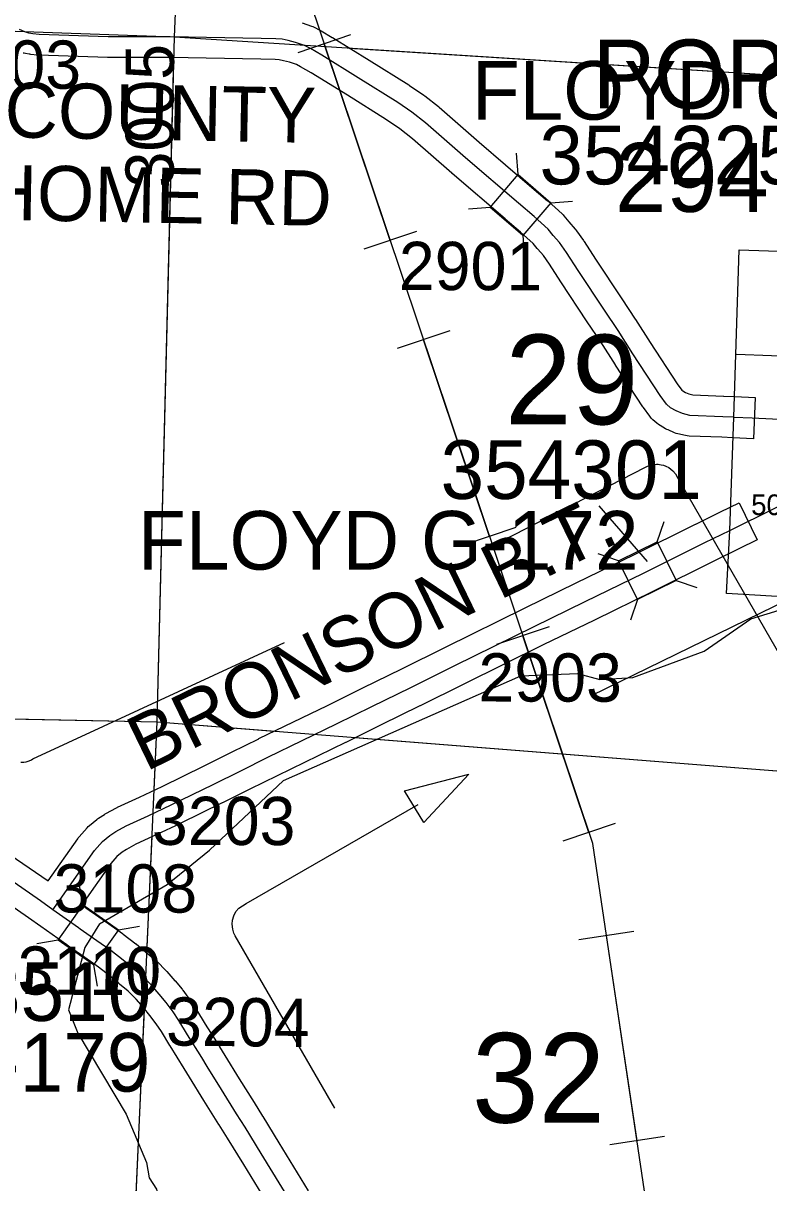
# Model space of a CAD drawing. Extents: x -157.2 to -99.3, y 12.2 to 46.2.
# Drawn here: x -139.945 to -138.863, y 29.328 to 31.01 of the extents above; entities that cross this region are included whole.
import ezdxf

# ---------------------------------------------------------------- set-up
doc = ezdxf.new("R2010")
doc.units = 0
for name, color, linetype in [('tdCoCityStreetMajor', 7, 'Continuous'), ('tdCoCityStreetMinor', 7, 'Continuous'), ('tdCoCorpBndry', 7, 'Continuous'), ('tdCoCorpPopTxt', 7, 'Continuous'), ('tdCoDirctArrow', 7, 'Continuous'), ('tdCoHydroRiver', 7, 'Continuous'), ('tdCoPipe', 7, 'Continuous'), ('tdCoSecRdNmbr', 7, 'Continuous'), ('tdCoSecRdTxt', 7, 'Continuous'), ('tdCoSecRteBand', 7, 'Continuous'), ('tdCoSecRteCL', 7, 'Continuous'), ('tdCoSectLine', 7, 'Continuous'), ('tdCoSectLinePart', 7, 'Continuous'), ('tdCoSectNmbr', 7, 'Continuous'), ('tdCoStrucSec', 7, 'Continuous'), ('tdCoStrucSecCoName', 7, 'Continuous'), ('tdCoStrucSecFHWANum', 7, 'Continuous'), ('tdCoSurfAsphalt', 7, 'Continuous'), ('tdCoSurfAsphaltUnbanded', 7, 'Continuous'), ('tdCoSurfConc', 7, 'Continuous'), ('tdCoSurfGravel', 7, 'Continuous')]:
    doc.layers.add(name, color=color, linetype=linetype)

msp = doc.modelspace()

# ---------------------------------------------------------------- linework, layer by layer
at = {"layer": 'tdCoCityStreetMajor'}
msp.add_line((-138.9137, 30.4386), (-138.8871, 30.4375), dxfattribs=at)
msp.add_lwpolyline([(-138.8871, 30.4375), (-138.8177, 30.4344), (-138.8059, 30.4338)], dxfattribs=at)
at = {"layer": 'tdCoCityStreetMinor'}
msp.add_lwpolyline([(-138.9098, 30.5301), (-138.8587, 30.5283), (-138.8486, 30.5279), (-138.7237, 30.5265)], dxfattribs=at)
at = {"layer": 'tdCoCorpBndry'}
msp.add_lwpolyline([(-138.906, 30.6817), (-138.721, 30.675), (-138.2214, 30.6545), (-138.2218, 30.6266), (-138.2286, 30.1406), (-138.7197, 30.1706), (-138.9242, 30.183), (-138.9196, 30.2743), (-138.9137, 30.4386)], close=True, dxfattribs=at)
at = {"layer": 'tdCoDirctArrow'}
for points in [[(-139.1202, 30.0346), (-138.6295, 30.2743), (-138.626, 30.2767), (-138.6228, 30.2794), (-138.62, 30.282), (-138.6178, 30.2852), (-138.6164, 30.2873), (-138.6144, 30.2917), (-138.6132, 30.2952), (-138.6125, 30.3001), (-138.6123, 30.3033), (-138.6122, 30.7045)], [(-139.2669, 30.2507), (-139.0416, 30.366), (-139.0389, 30.3674), (-139.0373, 30.368), (-139.0347, 30.3689), (-139.0315, 30.3697), (-139.0299, 30.37), (-139.0281, 30.3701), (-139.026, 30.3703), (-139.0236, 30.3703), (-139.0214, 30.37), (-139.019, 30.3697), (-139.0155, 30.3688), (-139.0121, 30.3676), (-139.0081, 30.3655), (-139.0049, 30.3633), (-139.0023, 30.361), (-138.9983, 30.3566), (-138.9948, 30.3502), (-138.8218, 30.0499)], [(-139.9485, 29.9379), (-139.9437, 29.9382), (-139.9406, 29.9387), (-139.9364, 29.9401), (-139.9328, 29.9416), (-139.9307, 29.9428), (-139.5656, 30.1119)], [(-139.4926, 29.4357), (-139.6372, 29.6862), (-139.6394, 29.6899), (-139.6405, 29.6957), (-139.6416, 29.7027), (-139.6412, 29.7087), (-139.6392, 29.7149), (-139.6362, 29.7213), (-139.6319, 29.7262), (-139.6215, 29.733), (-139.3719, 29.8768)]]:
    msp.add_lwpolyline(points, dxfattribs=at)
msp.add_lwpolyline([(-139.3915, 29.8966), (-139.2982, 29.9205), (-139.3635, 29.8506)], close=True, dxfattribs=at)
at = {"layer": 'tdCoHydroRiver'}
for points in [[(-139.834, 29.7033), (-139.7359, 29.7603), (-139.6744, 29.8104), (-139.5671, 29.9113), (-139.2229, 30.0631), (-139.1407, 30.0668), (-139.1079, 30.0579), (-139.0604, 30.0611), (-138.9566, 30.0989), (-138.8889, 30.1458), (-138.6928, 30.2059)], [(-139.834, 29.7033), (-139.8556, 29.6693), (-139.879, 29.5784), (-139.8658, 29.5448), (-139.7953, 29.4273), (-139.7659, 29.3569), (-139.7619, 29.3347), (-139.7513, 29.3185), (-139.7431, 29.2772), (-139.7002, 29.0863), (-139.6168, 28.9763), (-139.6125, 28.9604), (-139.5808, 28.9151), (-139.572, 28.8928), (-139.5599, 28.8782), (-139.5134, 28.7977), (-139.4037, 28.6221), (-139.2778, 28.4065), (-139.0702, 28.0755)]]:
    msp.add_lwpolyline(points, dxfattribs=at)
at = {"layer": 'tdCoPipe'}
for p, q in [((-139.4698, 30.9933), (-139.5462, 30.9676)), ((-139.374, 30.7079), (-139.4503, 30.6823)), ((-139.3257, 30.5638), (-139.4021, 30.5381)), ((-139.2299, 30.2784), (-139.3061, 30.2528)), ((-139.1815, 30.1343), (-139.2579, 30.1086)), ((-139.0857, 29.8489), (-139.1619, 29.8233)), ((-139.0586, 29.6923), (-139.1383, 29.6804)), ((-139.0142, 29.3946), (-139.0937, 29.3827))]:
    msp.add_line(p, q, dxfattribs=at)
for points in [[(-136.934, 22.5495), (-137.7242, 24.8933), (-138.4968, 27.1666), (-138.4114, 27.2635), (-138.4614, 27.8735), (-138.7227, 28.0895), (-138.7183, 28.4663), (-139.0397, 29.2926), (-139.1184, 29.8198), (-140.0614, 32.629), (-140.3902, 33.7747), (-140.3873, 34.3489), (-140.6033, 34.3601), (-141.0238, 35.5765), (-141.1818, 36.0085), (-141.3937, 37.236), (-141.4233, 37.6118), (-141.6227, 37.7022), (-142.0941, 39.016), (-142.2605, 40.1621), (-142.7574, 40.5833), (-142.8772, 41.3829)], [(-139.4122, 30.6951), (-139.508, 30.9804)], [(-139.2681, 30.2656), (-139.3639, 30.5509)], [(-139.1239, 29.8361), (-139.2197, 30.1214)], [(-139.054, 29.3887), (-139.0985, 29.6864)]]:
    msp.add_lwpolyline(points, dxfattribs=at)
at = {"layer": 'tdCoSecRteBand'}
for points in [[(-139.5399, 31.0109), (-139.5266, 31.0062), (-139.5246, 31.0055), (-139.5228, 31.0046), (-139.5142, 31.0002), (-139.5134, 30.9998), (-139.5126, 30.9993), (-139.4964, 30.9897), (-139.4961, 30.9896), (-139.4959, 30.9894), (-139.4429, 30.9569), (-139.4428, 30.9568), (-139.4427, 30.9567), (-139.3852, 30.9207), (-139.3847, 30.9204), (-139.3842, 30.92), (-139.3637, 30.906), (-139.3629, 30.9054), (-139.3621, 30.9048), (-139.3424, 30.8893), (-139.3418, 30.8888), (-139.3412, 30.8883), (-139.2834, 30.8379), (-139.2066, 30.7719), (-139.184, 30.7527), (-139.1835, 30.7524), (-139.1831, 30.752), (-139.1629, 30.7335), (-139.1614, 30.7321), (-139.1601, 30.7306), (-139.153, 30.722), (-139.1439, 30.7117), (-139.1428, 30.7105), (-139.1419, 30.7092), (-139.1318, 30.6949), (-139.1314, 30.6943), (-139.131, 30.6938), (-139.1144, 30.6678), (-139.0763, 30.6104), (-139.0566, 30.5811), (-139.0564, 30.5808), (-139.0562, 30.5805), (-139.0349, 30.5469), (-138.9957, 30.4872), (-138.989, 30.4779), (-138.9877, 30.4768), (-138.9839, 30.4746), (-138.9789, 30.4724), (-138.9732, 30.4712), (-138.9284, 30.4693), (-138.9283, 30.4693), (-138.9283, 30.4693), (-138.9123, 30.4686), (-138.8824, 30.4673), (-138.885, 30.4073), (-138.915, 30.4087), (-138.9309, 30.4094), (-138.9785, 30.4113), (-138.9812, 30.4115), (-138.9839, 30.4121), (-138.9947, 30.4145), (-138.9973, 30.4151), (-138.9997, 30.4161), (-139.0091, 30.4201), (-139.011, 30.4209), (-139.0128, 30.4219), (-139.0207, 30.4266), (-139.023, 30.428), (-139.0251, 30.4298), (-139.031, 30.435), (-139.0336, 30.4372), (-139.0355, 30.44), (-139.0447, 30.4525), (-139.0451, 30.4531), (-139.0455, 30.4537), (-139.0852, 30.5141), (-139.0853, 30.5143), (-139.0854, 30.5145), (-139.1067, 30.548), (-139.1262, 30.577), (-139.1262, 30.5771), (-139.1263, 30.5771), (-139.1645, 30.6349), (-139.1646, 30.635), (-139.1647, 30.6352), (-139.1811, 30.6608), (-139.1899, 30.6732), (-139.1982, 30.6826), (-139.1985, 30.6829), (-139.1988, 30.6833), (-139.2049, 30.6906), (-139.2232, 30.7073), (-139.2455, 30.7262), (-139.2455, 30.7263), (-139.2456, 30.7263), (-139.3225, 30.7924), (-139.3226, 30.7925), (-139.3227, 30.7926), (-139.3801, 30.8426), (-139.3985, 30.8571), (-139.4176, 30.8702), (-139.4744, 30.9058), (-139.5271, 30.9382), (-139.5424, 30.9472), (-139.5484, 30.9503), (-139.5582, 30.9538), (-139.5672, 30.9558), (-139.5733, 30.9572), (-139.5793, 30.9576), (-139.6002, 30.9583), (-139.7321, 30.9605), (-139.8217, 30.9608), (-139.8221, 30.9608), (-139.8226, 30.9608), (-139.9224, 30.964), (-139.9235, 30.964), (-139.9246, 30.9641), (-139.934, 30.9651), (-139.935, 30.9652), (-139.936, 30.9654), (-139.9417, 30.9664), (-139.9433, 30.9667), (-139.9449, 30.9671)], [(-139.9637, 29.8037), (-139.9088, 29.7656), (-139.8658, 29.827), (-139.8649, 29.8284), (-139.8637, 29.8297), (-139.8521, 29.8428), (-139.8505, 29.8446), (-139.8486, 29.8461), (-139.838, 29.8547), (-139.8368, 29.8557), (-139.8355, 29.8566), (-139.8269, 29.8622), (-139.8259, 29.8629), (-139.8249, 29.8635), (-139.8096, 29.8718), (-139.8087, 29.8723), (-139.8078, 29.8727), (-139.7763, 29.8874), (-139.743, 29.9029), (-139.6824, 29.9326), (-139.6426, 29.9524), (-139.6031, 29.972), (-139.603, 29.9721), (-139.6028, 29.9722), (-139.5033, 30.0204), (-139.4521, 30.0458), (-139.4521, 30.0458), (-139.452, 30.0459), (-139.3956, 30.0734), (-139.332, 30.105), (-139.332, 30.105), (-139.332, 30.105), (-139.2166, 30.162), (-139.2165, 30.162), (-139.2165, 30.162), (-139.1422, 30.1983), (-139.1422, 30.1983), (-139.1422, 30.1983), (-139.0577, 30.2394), (-138.9691, 30.2835), (-138.969, 30.2835), (-138.9689, 30.2836), (-138.9328, 30.3013), (-138.9059, 30.3145), (-138.8795, 30.2606), (-138.9064, 30.2474), (-138.9424, 30.2297), (-139.0311, 30.1856), (-139.0312, 30.1856), (-139.0313, 30.1855), (-139.1159, 30.1443), (-139.1901, 30.1081), (-139.3054, 30.0512), (-139.369, 30.0196), (-139.3691, 30.0196), (-139.3692, 30.0196), (-139.4256, 29.992), (-139.4768, 29.9666), (-139.4769, 29.9666), (-139.477, 29.9665), (-139.5765, 29.9182), (-139.6159, 29.8987), (-139.6558, 29.8788), (-139.6559, 29.8788), (-139.6559, 29.8788), (-139.7169, 29.8489), (-139.7171, 29.8488), (-139.7174, 29.8487), (-139.751, 29.833), (-139.7816, 29.8188), (-139.795, 29.8114), (-139.8013, 29.8073), (-139.8088, 29.8011), (-139.8177, 29.7912), (-139.8599, 29.7309), (-139.8473, 29.722), (-139.8472, 29.722), (-139.8472, 29.722), (-139.8447, 29.7202), (-139.8208, 29.7034), (-139.8006, 29.6892), (-139.8001, 29.6888), (-139.7996, 29.6884), (-139.7816, 29.6746), (-139.781, 29.6742), (-139.7804, 29.6737), (-139.7674, 29.6626), (-139.7536, 29.6515), (-139.7523, 29.6504), (-139.751, 29.6492), (-139.7375, 29.6353), (-139.7368, 29.6347), (-139.7362, 29.634), (-139.7249, 29.6209), (-139.7247, 29.6207), (-139.7245, 29.6205), (-139.7144, 29.6084), (-139.7139, 29.6078), (-139.7134, 29.6071), (-139.7033, 29.5935), (-139.7029, 29.593), (-139.7025, 29.5925), (-139.6941, 29.5801), (-139.6937, 29.5794), (-139.6932, 29.5787), (-139.6808, 29.558), (-139.6602, 29.5252), (-139.6602, 29.5251), (-139.6601, 29.525), (-139.6523, 29.5124), (-139.6315, 29.4787), (-139.6099, 29.4439), (-139.5975, 29.4243), (-139.5973, 29.4241), (-139.5972, 29.4238), (-139.5738, 29.3856), (-139.5737, 29.3856), (-139.5737, 29.3856), (-139.5311, 29.3158)], [(-139.8948, 29.6819), (-139.8948, 29.682), (-139.8948, 29.6819), (-139.9192, 29.6994), (-139.937, 29.7121), (-139.9979, 29.7544)], [(-139.5823, 29.2845), (-139.6249, 29.3543), (-139.6482, 29.3923), (-139.6606, 29.4118), (-139.6607, 29.4119), (-139.6608, 29.4121), (-139.6825, 29.4471), (-139.6826, 29.4471), (-139.6826, 29.4472), (-139.7034, 29.4809), (-139.7111, 29.4934), (-139.7318, 29.5264), (-139.7319, 29.5266), (-139.7321, 29.5269), (-139.7442, 29.5471), (-139.7518, 29.5582), (-139.761, 29.5706), (-139.7704, 29.5818), (-139.7809, 29.594), (-139.7926, 29.6059), (-139.8053, 29.6161), (-139.8057, 29.6164), (-139.806, 29.6166), (-139.8187, 29.6275), (-139.8356, 29.6405), (-139.8554, 29.6544), (-139.8792, 29.6712), (-139.8817, 29.6729), (-139.8947, 29.682), (-139.8948, 29.6819)]]:
    msp.add_lwpolyline(points, dxfattribs=at)
at = {"layer": 'tdCoSecRteCL'}
for points in [[(-138.9137, 30.4386), (-138.9296, 30.4393), (-138.9772, 30.4413), (-138.9881, 30.4438), (-138.9974, 30.4477), (-139.0053, 30.4524), (-139.0113, 30.4576), (-139.0204, 30.4702), (-139.0601, 30.5306), (-139.0815, 30.5644), (-139.1013, 30.5937), (-139.1395, 30.6514), (-139.1563, 30.6776), (-139.1664, 30.6919), (-139.1757, 30.7025), (-139.1831, 30.7113), (-139.2034, 30.7298), (-139.226, 30.7491), (-139.303, 30.8152), (-139.3609, 30.8657), (-139.3807, 30.8813), (-139.4011, 30.8953), (-139.4586, 30.9313), (-139.5116, 30.9639), (-139.5279, 30.9735), (-139.5365, 30.9779), (-139.5498, 30.9826), (-139.5604, 30.9851), (-139.5691, 30.9871), (-139.578, 30.9875), (-139.5994, 30.9883), (-139.7318, 30.9905), (-139.8216, 30.9908), (-139.9215, 30.994), (-139.9309, 30.9949), (-139.9365, 30.9959), (-139.9424, 30.9977), (-139.9501, 31.0011)], [(-139.9017, 29.7238), (-139.8911, 29.7386), (-139.8413, 29.8098), (-139.8297, 29.8229), (-139.8191, 29.8315), (-139.8104, 29.8372), (-139.7952, 29.8455), (-139.7637, 29.8602), (-139.73, 29.8759), (-139.6691, 29.9057), (-139.6292, 29.9256), (-139.5897, 29.9452), (-139.4901, 29.9935), (-139.4388, 30.0189), (-139.3823, 30.0465), (-139.3187, 30.0781), (-139.2033, 30.1351), (-139.1291, 30.1713), (-139.0445, 30.2125), (-138.9557, 30.2566), (-138.9196, 30.2743), (-138.8541, 30.3064), (-138.8149, 30.3257)], [(-139.9017, 29.7238), (-139.9197, 29.7366), (-139.9808, 29.7791), (-140.0368, 29.8183), (-140.0948, 29.859), (-140.1211, 29.8774), (-140.1781, 29.9172), (-140.1879, 29.924), (-140.2035, 29.9349), (-140.2782, 29.9897), (-140.307, 30.0125)], [(-139.5567, 29.3002), (-139.5993, 29.3699), (-139.6228, 29.4082), (-139.6353, 29.4279), (-139.657, 29.4629), (-139.6778, 29.4966), (-139.6856, 29.5093), (-139.7064, 29.5423), (-139.7189, 29.5633), (-139.7273, 29.5756), (-139.7374, 29.5892), (-139.7475, 29.6013), (-139.7589, 29.6143), (-139.7725, 29.6281), (-139.7865, 29.6395), (-139.7998, 29.6508), (-139.8178, 29.6646), (-139.8381, 29.6789), (-139.862, 29.6957), (-139.8644, 29.6974), (-139.8824, 29.71), (-139.9017, 29.7238)]]:
    msp.add_lwpolyline(points, dxfattribs=at)
at = {"layer": 'tdCoSectLine'}
for points in [[(-139.7253, 30.9904), (-139.6837, 31.9874)], [(-140.7194, 31.0261), (-139.7253, 30.9904)], [(-139.7503, 29.9964), (-139.7253, 30.9904)], [(-139.7253, 30.9904), (-138.7159, 30.9263)], [(-140.7542, 30.0172), (-139.7503, 29.9964)], [(-139.7961, 28.9719), (-139.7503, 29.9964)], [(-139.7503, 29.9964), (-138.7411, 29.9168)]]:
    msp.add_lwpolyline(points, dxfattribs=at)
at = {"layer": 'tdCoSectLinePart'}
for points in [[(-139.472, 30.9743), (-138.7458, 30.9282)], [(-139.7503, 29.9964), (-139.7261, 30.9604)], [(-140.2513, 30.0068), (-139.7503, 29.9964)], [(-139.7547, 29.8976), (-139.7503, 29.9964)], [(-139.7503, 29.9964), (-139.5805, 29.983)], [(-139.4634, 29.9738), (-138.7411, 29.9168)], [(-139.7653, 29.6605), (-139.7578, 29.8301)], [(-139.7948, 29.0017), (-139.769, 29.5789)]]:
    msp.add_lwpolyline(points, dxfattribs=at)
at = {"layer": 'tdCoStrucSec'}
for p, q in [((-139.2266, 30.7906), (-139.229, 30.8218)), ((-139.179, 30.7499), (-139.1478, 30.7523)), ((-139.2673, 30.7431), (-139.2985, 30.7407)), ((-139.2198, 30.7024), (-139.2174, 30.6712)), ((-139.0248, 30.2577), (-139.0147, 30.2873)), ((-139.0809, 30.2301), (-139.1106, 30.2402)), ((-138.9971, 30.2015), (-138.9675, 30.1915)), ((-139.0533, 30.1739), (-139.0634, 30.1443)), ((-139.858, 29.7309), (-139.8634, 29.7617)), ((-139.8068, 29.6949), (-139.776, 29.7002)), ((-139.894, 29.6797), (-139.9249, 29.6743)), ((-139.8428, 29.6437), (-139.8375, 29.6128))]:
    msp.add_line(p, q, dxfattribs=at)
for points in [[(-139.2266, 30.7906), (-139.179, 30.7499), (-139.2198, 30.7024), (-139.2673, 30.7431)], [(-139.0809, 30.2301), (-139.0248, 30.2577), (-138.9971, 30.2015), (-139.0533, 30.1739)], [(-139.858, 29.7309), (-139.8068, 29.6949), (-139.8428, 29.6437), (-139.894, 29.6797)]]:
    msp.add_lwpolyline(points, close=True, dxfattribs=at)
at = {"layer": 'tdCoStrucSecFHWANum'}
msp.add_line((-139.1093, 30.3099), (-139.0395, 30.2292), dxfattribs=at)
at = {"layer": 'tdCoSurfAsphalt'}
for points in [[(-139.6292, 29.9256), (-139.5897, 29.9452), (-139.4901, 29.9935), (-139.4388, 30.0189), (-139.3823, 30.0465), (-139.3187, 30.0781), (-139.2033, 30.1351), (-139.1291, 30.1713), (-139.0445, 30.2125), (-138.9557, 30.2566), (-138.9196, 30.2743)], [(-139.7637, 29.8602), (-139.73, 29.8759), (-139.6691, 29.9057), (-139.6292, 29.9256)], [(-139.9017, 29.7238), (-139.8911, 29.7386), (-139.8413, 29.8098), (-139.8297, 29.8229), (-139.8191, 29.8315), (-139.8104, 29.8372), (-139.7952, 29.8455), (-139.7637, 29.8602)], [(-139.3537, 28.9524), (-139.3572, 28.9601), (-139.3646, 28.9776), (-139.3734, 28.9966), (-139.3892, 29.024), (-139.4144, 29.0651), (-139.4348, 29.0994), (-139.4543, 29.1315), (-139.4889, 29.1899), (-139.5567, 29.3002), (-139.5993, 29.3699), (-139.6228, 29.4082), (-139.6353, 29.4279), (-139.657, 29.4629), (-139.6778, 29.4966)]]:
    msp.add_lwpolyline(points, dxfattribs=at)
at = {"layer": 'tdCoSurfAsphaltUnbanded'}
msp.add_lwpolyline([(-138.9196, 30.2743), (-138.8541, 30.3064), (-138.8149, 30.3257), (-138.791, 30.3375), (-138.7404, 30.3619), (-138.7258, 30.3689)], dxfattribs=at)
at = {"layer": 'tdCoSurfConc'}
msp.add_lwpolyline([(-139.6778, 29.4966), (-139.6856, 29.5093), (-139.7064, 29.5423), (-139.7189, 29.5633), (-139.7273, 29.5756), (-139.7374, 29.5892), (-139.7475, 29.6013), (-139.7589, 29.6143), (-139.7725, 29.6281), (-139.7865, 29.6395), (-139.7998, 29.6508), (-139.8178, 29.6646), (-139.8381, 29.6789), (-139.862, 29.6957), (-139.8644, 29.6974), (-139.8824, 29.71), (-139.9017, 29.7238), (-139.9197, 29.7366), (-139.9808, 29.7791), (-140.0368, 29.8183), (-140.0948, 29.859), (-140.1211, 29.8774)], dxfattribs=at)
at = {"layer": 'tdCoSurfGravel'}
msp.add_lwpolyline([(-138.9137, 30.4386), (-138.9296, 30.4393), (-138.9772, 30.4413), (-138.9881, 30.4438), (-138.9974, 30.4477), (-139.0053, 30.4524), (-139.0113, 30.4576), (-139.0204, 30.4702), (-139.0601, 30.5306), (-139.0815, 30.5644), (-139.1013, 30.5937), (-139.1395, 30.6514), (-139.1563, 30.6776), (-139.1664, 30.6919), (-139.1757, 30.7025), (-139.1831, 30.7113), (-139.2034, 30.7298), (-139.226, 30.7491), (-139.303, 30.8152), (-139.3609, 30.8657), (-139.3807, 30.8813), (-139.4011, 30.8953), (-139.4586, 30.9313), (-139.5116, 30.9639), (-139.5279, 30.9735), (-139.5365, 30.9779), (-139.5498, 30.9826), (-139.5604, 30.9851), (-139.5691, 30.9871), (-139.578, 30.9875), (-139.5994, 30.9883), (-139.7318, 30.9905), (-139.8216, 30.9908), (-139.9215, 30.994), (-139.9309, 30.9949), (-139.9365, 30.9959), (-139.9424, 30.9977), (-139.9501, 31.0011)], dxfattribs=at)

# ---------------------------------------------------------------- texts
at = {"layer": 'tdCoCorpPopTxt'}
for s, p in [('POP.', (-139.1187, 30.8866)), ('294', (-139.0861, 30.7366))]:
    msp.add_text(s, height=0.1, dxfattribs=at).set_placement(p)
at = {"layer": 'tdCoSecRdNmbr'}
for s, height, rotation, p in [('3003', 0.07, 359.8935, (-140.0691, 30.9156)), ('3005', 0.07, 89.894, (-139.7265, 30.772)), ('2901', 0.07, 359.894, (-139.3998, 30.6232)), ('500', 0.03, 359.8945, (-138.8885, 30.2966)), ('2903', 0.07, 359.8941, (-139.2843, 30.0261)), ('3203', 0.07, 359.8937, (-139.7581, 29.818)), ('3108', 0.07, 359.8936, (-139.9007, 29.72)), ('3110', 0.07, 359.7075, (-139.9532, 29.6008)), ('3204', 0.07, 359.397, (-139.7377, 29.5269))]:
    msp.add_text(s, height=height, rotation=rotation, dxfattribs=at).set_placement(p)
at = {"layer": 'tdCoSecRdTxt'}
for s, rotation, p in [('COUNTY', 358.9474, (-139.9724, 30.8449)), ('HOME RD', 358.9474, (-140.0028, 30.7254)), ('BRONSON B.T.', 25.8778, (-139.7671, 29.9237))]:
    msp.add_text(s, height=0.08, rotation=rotation, dxfattribs=at).set_placement(p)
at = {"layer": 'tdCoSectNmbr'}
for s, p in [('29', (-139.2455, 30.4285)), ('32', (-139.2937, 29.415))]:
    msp.add_text(s, height=0.13, rotation=359.8941, dxfattribs=at).set_placement(p)
at = {"layer": 'tdCoStrucSecCoName'}
for s, p in [('FLOYD G-168', (-139.2938, 30.8704)), ('FLOYD G-172', (-139.7782, 30.2175)), ('G-179', (-140.0763, 29.46))]:
    msp.add_text(s, height=0.085, dxfattribs=at).set_placement(p)
at = {"layer": 'tdCoStrucSecFHWANum'}
for s, p in [('354225', (-139.1957, 30.7765)), ('354301', (-139.3392, 30.32)), ('53510', (-140.0751, 29.5625))]:
    msp.add_text(s, height=0.085, dxfattribs=at).set_placement(p)

doc.saveas('drawing.dxf')
